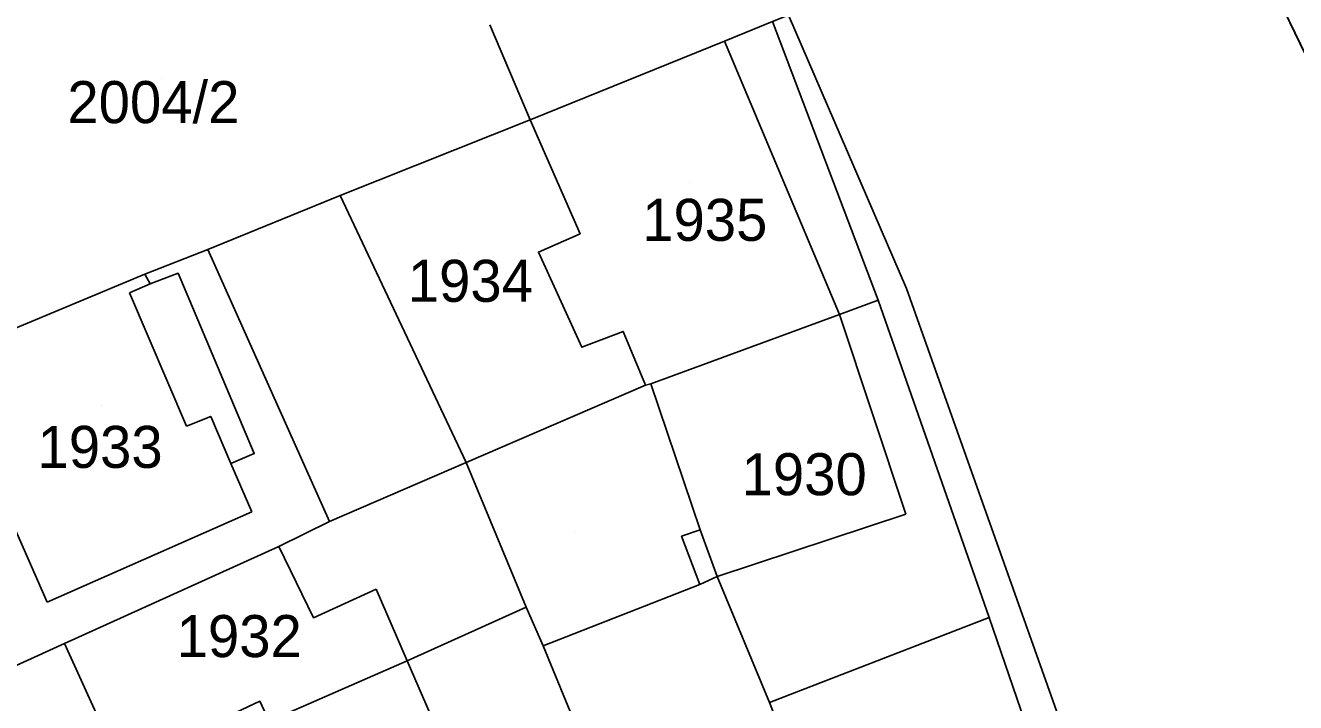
# Model space of a CAD drawing. Extents: x -263423 to -261326, y -1240067 to -1237864.
# Drawn here: x -261985 to -261924.6, y -1239781.3 to -1239749.1 of the extents above; entities that cross this region are included whole.
import ezdxf

# ---------------------------------------------------------------- set-up
doc = ezdxf.new("R2010")
doc.units = 0
for name, color, linetype in [('body_kn', 7, 'Continuous'), ('kladpar_druhypozemkov', 7, 'Continuous'), ('kladpar_hranice', 7, 'Continuous'), ('kladpar_parcelnecisla', 7, 'Continuous'), ('kladpar_plochy', 7, 'Continuous'), ('zappar_hrandruhpozemk', 7, 'Continuous')]:
    doc.layers.add(name, color=color, linetype=linetype)

msp = doc.modelspace()

# ---------------------------------------------------------------- linework, layer by layer
at = {"layer": 'body_kn'}
for p, q in [((-261951.79, -1239749.86), (-261951.79, -1239749.86)), ((-261951.79, -1239749.86), (-261951.79, -1239749.86)), ((-261961.02, -1239753.6), (-261961.02, -1239753.6)), ((-261961.02, -1239753.6), (-261961.02, -1239753.6)), ((-261970.05, -1239757.21), (-261970.05, -1239757.21)), ((-261958.65, -1239759.02), (-261958.65, -1239759.02)), ((-261976.35, -1239759.77), (-261976.35, -1239759.77)), ((-261976.35, -1239759.77), (-261976.35, -1239759.77)), ((-261960.63, -1239759.89), (-261960.63, -1239759.89)), ((-261979.34, -1239760.95), (-261979.34, -1239760.95)), ((-261977.76, -1239760.9), (-261977.76, -1239760.9)), ((-261979.09, -1239761.41), (-261979.09, -1239761.41)), ((-261979.09, -1239761.41), (-261979.09, -1239761.41)), ((-261943.14, -1239761.62), (-261943.14, -1239761.62)), ((-261980.07, -1239761.83), (-261980.07, -1239761.83)), ((-261944.48, -1239762.18), (-261944.48, -1239762.18)), ((-261946.32, -1239762.87), (-261946.32, -1239762.87)), ((-261946.32, -1239762.87), (-261946.32, -1239762.87)), ((-261956.6, -1239763.67), (-261956.6, -1239763.67)), ((-261958.57, -1239764.42), (-261958.57, -1239764.42)), ((-261955.54, -1239766.22), (-261955.54, -1239766.22)), ((-261955.29, -1239766.16), (-261955.29, -1239766.16)), ((-261955.29, -1239766.16), (-261955.29, -1239766.16)), ((-261976.21, -1239767.71), (-261976.21, -1239767.71)), ((-261977.36, -1239768.18), (-261977.36, -1239768.18)), ((-261974.14, -1239769.48), (-261974.14, -1239769.48)), ((-261975.25, -1239769.95), (-261975.25, -1239769.95)), ((-261964.07, -1239769.9), (-261964.07, -1239769.9)), ((-261964.07, -1239769.9), (-261964.07, -1239769.9)), ((-261974.25, -1239772.25), (-261974.25, -1239772.25)), ((-261943.17, -1239772.36), (-261943.17, -1239772.36)), ((-261970.56, -1239772.71), (-261970.56, -1239772.71)), ((-261952.94, -1239773.1), (-261952.94, -1239773.1)), ((-261952.94, -1239773.1), (-261952.94, -1239773.1)), ((-261953.83, -1239773.41), (-261953.83, -1239773.41)), ((-261972.98, -1239773.9), (-261972.98, -1239773.9)), ((-261972.98, -1239773.9), (-261972.98, -1239773.9)), ((-261952.13, -1239775.33), (-261952.13, -1239775.33)), ((-261952.13, -1239775.33), (-261952.13, -1239775.33)), ((-261968.34, -1239775.93), (-261968.34, -1239775.93)), ((-261952.96, -1239775.71), (-261952.96, -1239775.71)), ((-261983.98, -1239776.55), (-261983.98, -1239776.55)), ((-261961.21, -1239776.78), (-261961.21, -1239776.78)), ((-261971.32, -1239777.29), (-261971.32, -1239777.29)), ((-261939.21, -1239777.28), (-261939.21, -1239777.28)), ((-261983.17, -1239778.52), (-261983.17, -1239778.52)), ((-261983.17, -1239778.52), (-261983.17, -1239778.52)), ((-261960.4, -1239778.63), (-261960.4, -1239778.63)), ((-261966.88, -1239779.34), (-261966.88, -1239779.34)), ((-261966.88, -1239779.34), (-261966.88, -1239779.34)), ((-261973.87, -1239781.26), (-261973.87, -1239781.26)), ((-261973.87, -1239781.26), (-261973.87, -1239781.26)), ((-261949.65, -1239781.32), (-261949.65, -1239781.32)), ((-261949.65, -1239781.32), (-261949.65, -1239781.32))]:
    msp.add_line(p, q, dxfattribs=at)
at = {"layer": 'kladpar_druhypozemkov'}
for p, q in [((-261978.54, -1239751.66), (-261978.54, -1239751.66)), ((-261953.44, -1239756.56), (-261953.44, -1239756.56)), ((-261964.44, -1239759.96), (-261964.44, -1239759.96)), ((-261981.38, -1239767.21), (-261981.38, -1239767.21)), ((-261948.34, -1239769.26), (-261948.34, -1239769.26)), ((-261958.92, -1239773.21), (-261958.92, -1239773.21)), ((-261974.82, -1239777.47), (-261974.82, -1239777.47))]:
    msp.add_line(p, q, dxfattribs=at)
at = {"layer": 'kladpar_hranice'}
for points in [[(-261952.57, -1239681.72), (-261933.59, -1239730.99), (-261913.87, -1239771.82), (-261912.99, -1239775.3), (-261906.55, -1239788.07), (-261904.15, -1239790.5), (-261904.74, -1239795.47), (-261905.95, -1239795.71), (-261940.06, -1239802.3), (-261939.91, -1239792.39), (-261934.69, -1239790.46), (-261939.21, -1239777.28), (-261944.48, -1239762.18), (-261949.5, -1239748.93), (-261948.74, -1239748.62), (-261950.91, -1239742.82), (-261953.14, -1239736.45), (-261960.64, -1239715.49), (-261977.98, -1239666.32)], [(-261848.36, -1239770.11), (-261862.12, -1239786.32), (-261871.41, -1239788.78), (-261888.8, -1239792.16), (-261904.74, -1239795.47), (-261904.15, -1239790.5), (-261906.55, -1239788.07), (-261912.99, -1239775.3), (-261913.87, -1239771.82), (-261933.59, -1239730.99), (-261931.3, -1239728.19), (-261926.54, -1239726.67), (-261930.3, -1239715.26), (-261928.31, -1239714.74), (-261938.03, -1239679.28)], [(-261964.65, -1239748.62), (-261950.91, -1239742.82), (-261948.74, -1239748.62), (-261949.5, -1239748.93), (-261951.79, -1239749.86), (-261961.02, -1239753.6), (-261970.05, -1239757.21), (-261976.35, -1239759.77), (-261979.34, -1239760.95), (-261989.08, -1239765), (-261993.41, -1239766.87), (-261994.49, -1239767.25), (-261995.86, -1239764.12), (-261994.07, -1239762.36), (-261990.43, -1239759.34), (-261990.98, -1239757.81), (-261988.07, -1239750.4), (-261986.42, -1239743.3), (-261983.26, -1239744.09), (-261979.78, -1239744.94), (-261964.65, -1239748.62)], [(-261951.79, -1239749.86), (-261949.5, -1239748.93), (-261944.48, -1239762.18), (-261946.32, -1239762.87), (-261955.29, -1239766.16), (-261955.54, -1239766.22), (-261956.6, -1239763.67), (-261958.57, -1239764.42), (-261960.63, -1239759.89), (-261958.65, -1239759.02), (-261961.02, -1239753.6), (-261951.79, -1239749.86)], [(-261961.02, -1239753.6), (-261958.65, -1239759.02), (-261960.63, -1239759.89), (-261958.57, -1239764.42), (-261956.6, -1239763.67), (-261955.54, -1239766.22), (-261964.07, -1239769.9), (-261970.05, -1239757.21), (-261961.02, -1239753.6)], [(-261976.35, -1239759.77), (-261970.05, -1239757.21), (-261964.07, -1239769.9), (-261970.56, -1239772.71), (-261972.98, -1239773.9), (-261983.17, -1239778.52), (-261987.43, -1239780.45), (-261993.41, -1239766.87), (-261989.08, -1239765), (-261979.34, -1239760.95), (-261976.35, -1239759.77)], [(-261946.32, -1239762.87), (-261944.48, -1239762.18), (-261939.21, -1239777.28), (-261949.65, -1239781.32), (-261952.13, -1239775.33), (-261952.96, -1239775.71), (-261960.4, -1239778.63), (-261961.21, -1239776.78), (-261964.07, -1239769.9), (-261955.54, -1239766.22), (-261955.29, -1239766.16), (-261946.32, -1239762.87)], [(-261964.07, -1239769.9), (-261961.21, -1239776.78), (-261966.88, -1239779.34), (-261973.43, -1239782.21), (-261973.87, -1239781.26), (-261980.49, -1239784.38), (-261984.82, -1239786.31), (-261987.43, -1239780.45), (-261983.17, -1239778.52), (-261972.98, -1239773.9), (-261970.56, -1239772.71), (-261964.07, -1239769.9)], [(-261958.29, -1239783.8), (-261960.4, -1239778.63), (-261952.96, -1239775.71), (-261952.13, -1239775.33), (-261949.65, -1239781.32), (-261939.21, -1239777.28), (-261934.69, -1239790.46), (-261939.91, -1239792.39), (-261948.46, -1239795), (-261953.1, -1239796.41), (-261958.29, -1239783.8)], [(-261973.87, -1239781.26), (-261973.43, -1239782.21), (-261966.88, -1239779.34), (-261961.21, -1239776.78), (-261960.4, -1239778.63), (-261958.29, -1239783.8), (-261966.95, -1239787.54), (-261977.13, -1239791.9), (-261980.68, -1239793.45), (-261981.58, -1239793.84), (-261984.82, -1239786.31), (-261980.49, -1239784.38), (-261973.87, -1239781.26)]]:
    msp.add_lwpolyline(points, dxfattribs=at)
at = {"layer": 'kladpar_plochy'}
msp.add_line((-261913.87, -1239771.82), (-261933.59, -1239730.99), dxfattribs=at)
msp.add_lwpolyline([(-261952.57, -1239681.72), (-261933.59, -1239730.99), (-261913.87, -1239771.82), (-261912.99, -1239775.3), (-261906.55, -1239788.07), (-261904.15, -1239790.5), (-261904.74, -1239795.47), (-261905.95, -1239795.71), (-261940.06, -1239802.3), (-261939.91, -1239792.39), (-261934.69, -1239790.46), (-261939.21, -1239777.28), (-261944.48, -1239762.18), (-261949.5, -1239748.93), (-261948.74, -1239748.62), (-261950.91, -1239742.82), (-261953.14, -1239736.45), (-261960.64, -1239715.49), (-261977.98, -1239666.32)], dxfattribs=at)
for points in [[(-261964.65, -1239748.62), (-261950.91, -1239742.82), (-261948.74, -1239748.62), (-261949.5, -1239748.93), (-261951.79, -1239749.86), (-261961.02, -1239753.6), (-261970.05, -1239757.21), (-261976.35, -1239759.77), (-261979.34, -1239760.95), (-261989.08, -1239765), (-261993.41, -1239766.87), (-261994.49, -1239767.25), (-261995.86, -1239764.12), (-261994.07, -1239762.36), (-261990.43, -1239759.34), (-261990.98, -1239757.81), (-261988.07, -1239750.4), (-261986.42, -1239743.3), (-261983.26, -1239744.09), (-261979.78, -1239744.94)], [(-261951.79, -1239749.86), (-261949.5, -1239748.93), (-261944.48, -1239762.18), (-261946.32, -1239762.87), (-261955.29, -1239766.16), (-261955.54, -1239766.22), (-261956.6, -1239763.67), (-261958.57, -1239764.42), (-261960.63, -1239759.89), (-261958.65, -1239759.02), (-261961.02, -1239753.6)], [(-261961.02, -1239753.6), (-261958.65, -1239759.02), (-261960.63, -1239759.89), (-261958.57, -1239764.42), (-261956.6, -1239763.67), (-261955.54, -1239766.22), (-261964.07, -1239769.9), (-261970.05, -1239757.21)], [(-261976.35, -1239759.77), (-261970.05, -1239757.21), (-261964.07, -1239769.9), (-261970.56, -1239772.71), (-261972.98, -1239773.9), (-261983.17, -1239778.52), (-261987.43, -1239780.45), (-261993.41, -1239766.87), (-261989.08, -1239765), (-261979.34, -1239760.95)], [(-261946.32, -1239762.87), (-261944.48, -1239762.18), (-261939.21, -1239777.28), (-261949.65, -1239781.32), (-261952.13, -1239775.33), (-261952.96, -1239775.71), (-261960.4, -1239778.63), (-261961.21, -1239776.78), (-261964.07, -1239769.9), (-261955.54, -1239766.22), (-261955.29, -1239766.16)], [(-261964.07, -1239769.9), (-261961.21, -1239776.78), (-261966.88, -1239779.34), (-261973.43, -1239782.21), (-261973.87, -1239781.26), (-261980.49, -1239784.38), (-261984.82, -1239786.31), (-261987.43, -1239780.45), (-261983.17, -1239778.52), (-261972.98, -1239773.9), (-261970.56, -1239772.71)], [(-261958.29, -1239783.8), (-261960.4, -1239778.63), (-261952.96, -1239775.71), (-261952.13, -1239775.33), (-261949.65, -1239781.32), (-261939.21, -1239777.28), (-261934.69, -1239790.46), (-261939.91, -1239792.39), (-261948.46, -1239795), (-261953.1, -1239796.41)], [(-261973.87, -1239781.26), (-261973.43, -1239782.21), (-261966.88, -1239779.34), (-261961.21, -1239776.78), (-261960.4, -1239778.63), (-261958.29, -1239783.8), (-261966.95, -1239787.54), (-261977.13, -1239791.9), (-261980.68, -1239793.45), (-261981.58, -1239793.84), (-261984.82, -1239786.31), (-261980.49, -1239784.38)]]:
    msp.add_lwpolyline(points, close=True, dxfattribs=at)
at = {"layer": 'zappar_hrandruhpozemk'}
for p, q in [((-261948.74, -1239748.62), (-261943.14, -1239761.62)), ((-261962.95, -1239749.08), (-261961.02, -1239753.6)), ((-261946.32, -1239762.87), (-261951.79, -1239749.86)), ((-261976.35, -1239759.77), (-261970.56, -1239772.71)), ((-261943.14, -1239761.62), (-261933.1, -1239789.9)), ((-261977.36, -1239768.18), (-261980.07, -1239761.83)), ((-261943.17, -1239772.36), (-261946.32, -1239762.87)), ((-261989.08, -1239765), (-261983.98, -1239776.55)), ((-261983.98, -1239776.55), (-261974.25, -1239772.25)), ((-261952.13, -1239775.33), (-261943.17, -1239772.36)), ((-261968.34, -1239775.93), (-261966.88, -1239779.34)), ((-261983.17, -1239778.52), (-261980.49, -1239784.38)), ((-261966.88, -1239779.34), (-261965.06, -1239783.52)), ((-261949.65, -1239781.32), (-261946.85, -1239788.46))]:
    msp.add_line(p, q, dxfattribs=at)
for points in [[(-261980.07, -1239761.83), (-261979.09, -1239761.41), (-261979.34, -1239760.95)], [(-261979.09, -1239761.41), (-261977.76, -1239760.9), (-261974.14, -1239769.48), (-261975.25, -1239769.95)], [(-261955.29, -1239766.16), (-261952.94, -1239773.1), (-261952.13, -1239775.33)], [(-261974.25, -1239772.25), (-261975.25, -1239769.95), (-261976.21, -1239767.71), (-261977.36, -1239768.18)], [(-261952.94, -1239773.1), (-261953.83, -1239773.41), (-261952.96, -1239775.71)], [(-261972.98, -1239773.9), (-261971.32, -1239777.29), (-261968.34, -1239775.93)]]:
    msp.add_lwpolyline(points, dxfattribs=at)

# ---------------------------------------------------------------- texts
at = {"layer": 'kladpar_parcelnecisla'}
for s, p in [('2004/2', (-261983.026, -1239753.76)), ('1935', (-261955.698, -1239759.36)), ('1934', (-261966.843, -1239762.26)), ('1933', (-261984.445, -1239770.16)), ('1930', (-261950.974, -1239771.46)), ('1932', (-261977.83, -1239779.16))]:
    msp.add_text(s, height=2, dxfattribs=at).set_placement(p)

doc.saveas('drawing.dxf')
